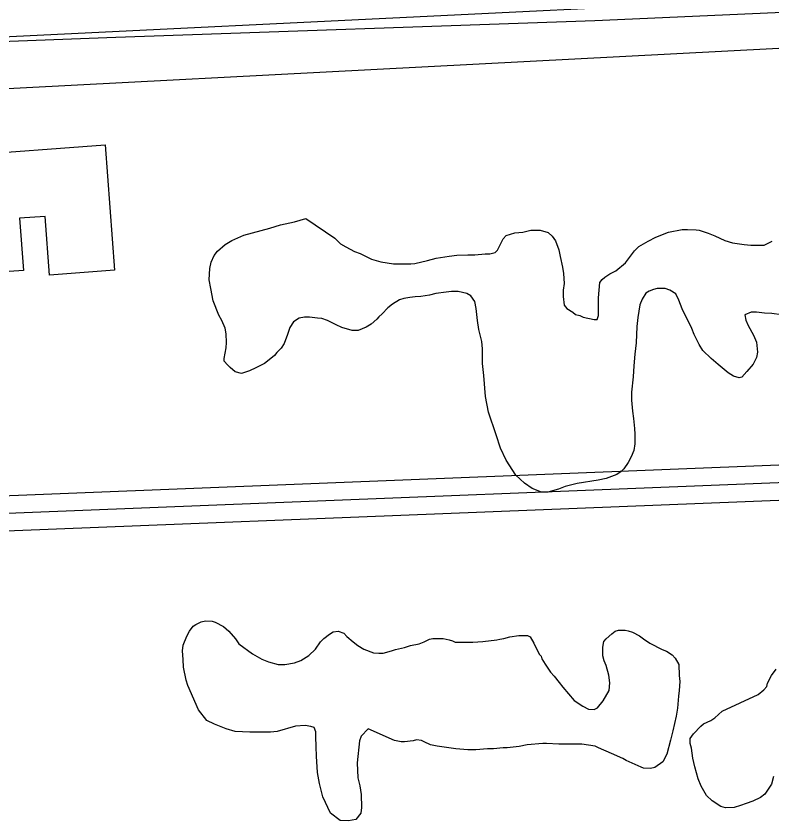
# Model space of a CAD drawing. Extents: x 3313442 to 3351311, y 721974 to 747360.
# Drawn here: x 3331726 to 3332372, y 734256 to 734944 of the extents above; entities that cross this region are included whole.
import ezdxf

# ---------------------------------------------------------------- set-up
doc = ezdxf.new("R2010")
doc.units = 0
for name, color, linetype in [('V-BLDG-OTLN', 7, 'Continuous'), ('V-ROAD-CNTR', 7, 'Continuous'), ('V-SITE-VEGE', 7, 'Continuous')]:
    doc.layers.add(name, color=color, linetype=linetype)

msp = doc.modelspace()

# ---------------------------------------------------------------- linework, layer by layer
at = {"layer": 'V-BLDG-OTLN'}
msp.add_lwpolyline([(3331679.87, 734824.77), (3331802.34, 734833.74), (3331810.19, 734726.48), (3331754.81, 734722.43), (3331751.14, 734772.64), (3331729.14, 734771.03), (3331732.41, 734726.38), (3331687.32, 734723.08)], close=True, dxfattribs=at)
at = {"layer": 'V-ROAD-CNTR'}
for points in [[(3329842.89, 734845.23), (3331486.55, 734915.1), (3332609.53, 734970.1), (3334307.49, 735098.71), (3334855.82, 735124.84)], [(3334875.37, 735080.26), (3333607.33, 735005.41), (3332547.3, 734924.93), (3331216.87, 734855.5), (3329722.8, 734799.3)], [(3331217.51, 734898.35), (3331486.22, 734913.6), (3331811.37, 734925.78), (3332221.08, 734940.18), (3332612.65, 734957.59), (3332836.72, 734977.17)], [(3334634.13, 734634.41), (3329619.58, 734435.07)], [(3332685.49, 734571.96), (3331163.33, 734511.45)], [(3332686.85, 734541.99), (3331164.7, 734481.48)]]:
    msp.add_lwpolyline(points, dxfattribs=at)
at = {"layer": 'V-SITE-VEGE'}
for points in [[(3332252.32, 734615.37), (3332253.13, 734606.03), (3332253.95, 734599.7), (3332254.76, 734591.18), (3332255.03, 734586.23), (3332255.02, 734577.98), (3332254.19, 734572.49), (3332251.98, 734566.99), (3332249.5, 734562.05), (3332245.65, 734556.55), (3332243.45, 734554.36), (3332239.87, 734551.89), (3332230.79, 734548.32), (3332223.92, 734546.96), (3332205.77, 734544.23), (3332195.6, 734541.49), (3332189.82, 734539.3), (3332180.75, 734536.84), (3332175.25, 734536.84), (3332167.28, 734539.88), (3332160.69, 734544.56), (3332153.55, 734551.17), (3332145.04, 734564.09), (3332140.39, 734574.27), (3332136.55, 734585.82), (3332129.98, 734605.07), (3332127.52, 734618.55), (3332126.16, 734636.42), (3332124.8, 734646.86), (3332124.82, 734659.23), (3332124.28, 734665.56), (3332121.81, 734675.73), (3332120.73, 734683.43), (3332119.64, 734693.88), (3332118.27, 734699.93), (3332114.98, 734704.6), (3332111.4, 734706.53), (3332104.26, 734708.46), (3332098.49, 734708.47), (3332093.81, 734707.93), (3332085.02, 734706.56), (3332079.52, 734705.2), (3332072.09, 734704.1), (3332067.42, 734703.84), (3332062.75, 734703.29), (3332057.8, 734702.47), (3332053.95, 734701.38), (3332047.89, 734697.54), (3332044.04, 734694.52), (3332039.09, 734689.3), (3332036.33, 734686.56), (3332034.68, 734684.63), (3332029.73, 734680.52), (3332025.33, 734677.77), (3332018.73, 734675.03), (3332013.51, 734675.04), (3332004.71, 734677.52), (3331999.77, 734679.73), (3331992.35, 734683.58), (3331987.68, 734685.24), (3331983.83, 734685.52), (3331976.96, 734686.35), (3331972.83, 734686.36), (3331968.16, 734685.54), (3331963.21, 734682.52), (3331960.18, 734677.58), (3331958.25, 734671.53), (3331955.49, 734663.84), (3331952.73, 734659.99), (3331949.16, 734656.15), (3331947.23, 734653.68), (3331942.55, 734649.83), (3331938.43, 734646.81), (3331931, 734642.97), (3331925.77, 734640.51), (3331918.89, 734638.32), (3331913.4, 734639.7), (3331909.28, 734643.28), (3331906.81, 734645.75), (3331904.06, 734648.78), (3331904.07, 734650.98), (3331905.73, 734660.32), (3331906.01, 734664.72), (3331905.75, 734672.14), (3331904.93, 734677.09), (3331902.18, 734683.69), (3331899.44, 734688.09), (3331894.78, 734700.47), (3331892.6, 734710.92), (3331891.23, 734718.34), (3331891.79, 734727.96), (3331892.9, 734733.46), (3331895.65, 734739.23), (3331898.41, 734742.8), (3331905.01, 734748.56), (3331910.51, 734751.86), (3331920.96, 734756.52), (3331943.24, 734762.54), (3331952.31, 734765.28), (3331964.14, 734768.01), (3331973.76, 734770.75)], [(3331973.76, 734770.75), (3331998.75, 734753.95), (3332003.42, 734749.27), (3332008.09, 734746.52), (3332015.51, 734742.66), (3332020.46, 734740.73), (3332030.07, 734736.04), (3332038.04, 734733.83), (3332048.76, 734732.17), (3332063.61, 734732.15), (3332067.18, 734732.42), (3332077.9, 734734.89), (3332085.33, 734736.8), (3332096.33, 734738.71), (3332102.92, 734739.53), (3332112.27, 734739.79), (3332118.32, 734739.79), (3332127.11, 734740.6), (3332131.24, 734740.6), (3332135.64, 734741.69), (3332137.84, 734743.61), (3332142.53, 734753.5), (3332145.28, 734756.25), (3332152.43, 734758.44), (3332159.3, 734759.25), (3332166.18, 734760.9), (3332174.15, 734760.89), (3332181.02, 734758.95), (3332184.58, 734755.65), (3332187.33, 734751.8), (3332190.07, 734744.1), (3332191.44, 734738.32), (3332193.35, 734729.25), (3332194.17, 734723.75), (3332194.71, 734715.23), (3332193.88, 734709.46), (3332193.87, 734703.96), (3332194.69, 734696.54), (3332196.88, 734693.78), (3332202.1, 734690.75), (3332204.57, 734688.83), (3332208.15, 734687.72), (3332210.89, 734686.34), (3332220.51, 734684.41), (3332222.98, 734684.41), (3332224.09, 734687.98), (3332224.11, 734702.82), (3332225.22, 734716.02), (3332227.15, 734718.76), (3332229.63, 734720.68), (3332233.75, 734723.43), (3332238.98, 734726.17), (3332247.24, 734733.03), (3332254.94, 734743.2), (3332258.52, 734746.76), (3332266.5, 734751.43), (3332273.1, 734754.72), (3332283.83, 734759.1), (3332295.65, 734761.29), (3332300.32, 734761.28), (3332307.47, 734761), (3332310.22, 734760.72), (3332317.91, 734758.24), (3332323.68, 734756.03), (3332332.2, 734751.9), (3332338.52, 734749.97), (3332348.69, 734748.58), (3332354.46, 734748.02), (3332365.73, 734748.01), (3332372.61, 734751.3)], [(3332359.07, 734690.57), (3332354.67, 734690.57), (3332349.17, 734688.38), (3332349.99, 734683.98), (3332351.91, 734679.3), (3332356.57, 734671.05), (3332359.31, 734665), (3332360.12, 734656.48), (3332359.29, 734651.81), (3332356.26, 734646.31), (3332351.03, 734639.99), (3332346.63, 734635.05), (3332344.43, 734634.5), (3332339.48, 734635.88), (3332334.81, 734638.91), (3332326.3, 734645.8), (3332320.53, 734651.03), (3332313.39, 734657.91), (3332310.1, 734663.13), (3332305.99, 734671.66), (3332303.79, 734676.61), (3332295.57, 734693.67), (3332292.83, 734701.09), (3332290.09, 734706.32), (3332285.14, 734709.62), (3332281.02, 734711), (3332274.15, 734711.01), (3332271.12, 734710.19), (3332267.55, 734708.54), (3332264.52, 734706.9), (3332261.49, 734701.95), (3332259.56, 734697.01), (3332257.62, 734686.02), (3332256.79, 734678.32), (3332256.22, 734664.57), (3332255.11, 734654.68), (3332254.28, 734644.78), (3332253.72, 734635.44), (3332252.33, 734622.25), (3332252.32, 734615.37)], [(3332380.5, 734688.34), (3332372.26, 734689.45), (3332365.94, 734689.73), (3332359.07, 734690.57)], [(3331925.95, 734331.52), (3331913.58, 734332.09), (3331905.89, 734334.3), (3331895.72, 734338.16), (3331889.12, 734341.46), (3331882.26, 734350.54), (3331872.94, 734371.45), (3331871.57, 734375.85), (3331869.39, 734387.12), (3331869.12, 734393.72), (3331868.58, 734401.14), (3331869.14, 734405.82), (3331872.17, 734413.51), (3331874.38, 734417.91), (3331877.68, 734422.02), (3331879.88, 734423.67), (3331884.28, 734425.86), (3331888.13, 734426.69), (3331893.9, 734426.4), (3331896.37, 734425.58), (3331903.52, 734421.72), (3331908.19, 734417.86), (3331913.68, 734411.26), (3331916.7, 734407.13), (3331928.23, 734398.32), (3331936.2, 734393.92), (3331941.97, 734391.71), (3331950.21, 734389.22), (3331955.98, 734389.22), (3331964.23, 734390.86), (3331969.73, 734392.77), (3331976.33, 734397.17), (3331982.11, 734402.38), (3331986.52, 734408.7), (3331989.27, 734411.44), (3331994.22, 734415.29), (3331997.25, 734417.21), (3332001.65, 734417.75), (3332006.32, 734416.1), (3332009.07, 734413.34), (3332014.28, 734408.66), (3332018.4, 734405.64), (3332023.35, 734402.33), (3332031.87, 734399.3), (3332036.26, 734399.02), (3332040.11, 734399.01), (3332046.99, 734400.93), (3332050.56, 734402.02), (3332058.26, 734403.94), (3332063.48, 734405.58), (3332070.91, 734406.95), (3332075.04, 734408.59), (3332079.71, 734411.06), (3332082.46, 734411.6), (3332091.26, 734411.59), (3332096.48, 734410.49), (3332099.23, 734409.66), (3332101.42, 734408.56), (3332116.54, 734408.54), (3332125.34, 734409.08), (3332137.16, 734410.44), (3332139.64, 734410.99), (3332143.21, 734411.53), (3332148.16, 734412.9), (3332155.86, 734414.27), (3332163.28, 734414.26), (3332165.76, 734412.88), (3332168.77, 734407.65), (3332173.44, 734398.3), (3332175.08, 734396.37), (3332175.63, 734394.18), (3332178.37, 734389.5), (3332180.84, 734386.2), (3332183.04, 734382.89), (3332186.33, 734379.32)], [(3332186.33, 734379.32), (3332190.45, 734373.82), (3332193.47, 734369.96), (3332203.35, 734358.68), (3332210.77, 734353.72), (3332215.44, 734351.24), (3332220.38, 734350.96), (3332223.14, 734352.33), (3332228.09, 734358.38), (3332233.33, 734367.17), (3332233.88, 734373.76), (3332232.79, 734380.09), (3332230.6, 734388.61), (3332228.96, 734392.46), (3332227.86, 734396.86), (3332227.87, 734404.28), (3332228.7, 734408.95), (3332230.63, 734411.15), (3332235.58, 734415.54), (3332238.33, 734417.74), (3332241.08, 734418.56), (3332243.83, 734418.83), (3332246.86, 734418.83), (3332249.33, 734418), (3332253.18, 734416.9), (3332259.22, 734413.87), (3332262.52, 734411.39), (3332268.01, 734407.53), (3332278.45, 734402.02), (3332282.29, 734400.64), (3332286.96, 734397.61), (3332289.71, 734394.86), (3332292.73, 734389.36), (3332292.99, 734380.02), (3332293.54, 734374.79), (3332292.98, 734367.09), (3332292.42, 734362.15), (3332291.58, 734351.98), (3332290.48, 734345.1), (3332287.71, 734332.46), (3332285.78, 734324.49), (3332282.46, 734312.68), (3332279.16, 734306.08), (3332272.28, 734301.14), (3332268.43, 734300.32), (3332262.66, 734300.61), (3332260.46, 734301.43), (3332247.82, 734307.22), (3332244.8, 734308.87), (3332235.18, 734313.29), (3332224.19, 734317.97), (3332221.17, 734319.35), (3332209.9, 734321.29), (3332190.11, 734321.31), (3332179.67, 734321.87), (3332176.37, 734321.88), (3332163.17, 734320.52), (3332156.3, 734319.15), (3332146.12, 734318.07), (3332142.55, 734318.07), (3332134.3, 734317.25), (3332129.08, 734317.26), (3332119.18, 734316.45), (3332112.31, 734316.45), (3332102.14, 734317.29), (3332086.2, 734319.51), (3332080.43, 734320.62), (3332074.93, 734323.1), (3332072.73, 734324.2), (3332068.61, 734324.76), (3332065.59, 734323.93), (3332058.16, 734323.12), (3332055.42, 734323.12), (3332049.64, 734324.23), (3332027.11, 734334.43), (3332021.33, 734328.11), (3332019.68, 734323.99), (3332017.73, 734305.3), (3332018.27, 734292.38), (3332020.18, 734285.5), (3332021.27, 734278.08), (3332021.54, 734267.09), (3332020.98, 734262.14), (3332016.57, 734256.64), (3332010.25, 734255.55), (3332003.38, 734255.84), (3331994.87, 734262.17), (3331988.28, 734276.2), (3331985.55, 734287.47), (3331983.91, 734296.82), (3331983.1, 734310.84), (3331982.84, 734318.81), (3331982.3, 734327.88), (3331982.3, 734331.73), (3331980.93, 734335.31), (3331978.19, 734336.41), (3331973.24, 734337.24), (3331964.99, 734336.7), (3331949.31, 734332.05), (3331943.54, 734331.5), (3331925.95, 734331.52)], [(3332373.71, 734293.6), (3332372.05, 734287.01), (3332366.27, 734278.49), (3332362.69, 734275.47), (3332356.09, 734272.45), (3332350.31, 734270.54), (3332345.36, 734268.62), (3332340.14, 734266.97), (3332332.72, 734266.71), (3332328.59, 734267.81), (3332321.18, 734272.77), (3332316.51, 734277.17), (3332311.85, 734285.15), (3332309.38, 734291.48), (3332306.37, 734301.93), (3332304.73, 734309.08), (3332303.64, 734317.87), (3332302.54, 734321.72), (3332302.55, 734326.12), (3332305.3, 734329.97), (3332311.63, 734336.56), (3332313.83, 734338.48), (3332320.16, 734341.5), (3332323.46, 734343.69), (3332329.79, 734349.46), (3332360.6, 734363.71), (3332365.55, 734367.56), (3332368.03, 734370.58), (3332368.58, 734373.33), (3332371.89, 734379.92), (3332376.01, 734385.41)]]:
    msp.add_lwpolyline(points, dxfattribs=at)

doc.saveas('drawing.dxf')
